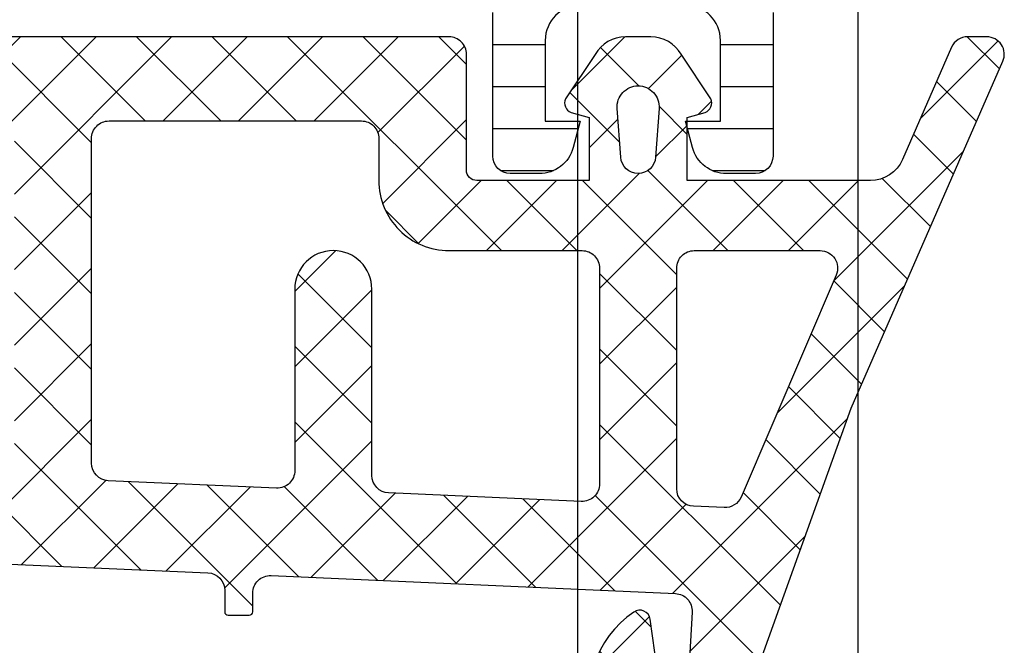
# Model space of a CAD drawing. Header units: millimetres. Extents: x 373037 to 682063, y 76092 to 274210.
# Tile 424 of 552: x 681566 to 681594, y 260798 to 260816. Entities that reach past the tile are written whole.
import ezdxf

# ---------------------------------------------------------------- set-up
doc = ezdxf.new("R2010")
doc.units = ezdxf.units.MM
doc.header["$LTSCALE"] = 100
doc.layers.add('PUDORYS', color=253, linetype='CONTINUOUS')
pattern_1 = [(135, (679960.638258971, 248348.1544064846), (-1.077630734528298, -1.077630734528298), []), (225, (679960.638258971, 248348.1544064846), (1.077630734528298, -1.077630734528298), [])]

msp = doc.modelspace()

# ---------------------------------------------------------------- hatches: boundary and pattern name
at = {"layer": 'PUDORYS', "true_color": 0x939598}
h = msp.add_hatch(dxfattribs=at)
h.set_pattern_fill('LINIE', color=252, scale=1.2, angle=180, style=0)
h.set_pattern_definition([(180, (681592.580932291, 260835.9479546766), (-1.469551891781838e-16, -1.2), [])])
edge = h.paths.add_edge_path()
edge.add_arc((681589.0462359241, 260817.9741822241), 0.299999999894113, 89.99792469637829, 179.9979247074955)
edge.add_line((681588.7462359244, 260817.9741930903), (681588.746207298, 260817.1638617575))
edge.add_arc((681588.2462099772, 260817.1638771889), 0.4999973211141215, 269.9976177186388, 359.99823167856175, ccw=False)
edge.add_line((681588.246189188, 260816.6638798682), (681587.405116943, 260816.6625593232))
edge.add_arc((681587.4051169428, 260816.4625593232), 0.2000000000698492, 90.00000000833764, 180)
edge.add_line((681587.2051169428, 260816.4625593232), (681587.2051169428, 260812.3625593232))
edge.add_arc((681586.7051169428, 260812.3625593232), 0.5, 270.0000000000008, 360, ccw=False)
edge.add_line((681586.7051169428, 260811.8625593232), (681585.8743677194, 260811.8625593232))
edge.add_arc((681585.8743677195, 260812.8625593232), 1, 194.9999999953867, 269.99999999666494, ccw=False)
edge.add_line((681584.9084418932, 260812.6037402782), (681584.7051169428, 260813.3625593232))
edge.add_line((681584.7051169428, 260813.3625593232), (681585.7051169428, 260813.3625593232))
edge.add_line((681585.7051169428, 260813.3625593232), (681585.7051169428, 260815.6625593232))
edge.add_arc((681584.7009904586, 260815.6608500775), 1.004127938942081, 0.09753001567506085, 89.76591227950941)
edge.add_line((681584.7050929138, 260816.6649696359), (681581.7052145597, 260816.6649696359))
edge.add_arc((681581.7092429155, 260815.6608502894), 1.004127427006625, 90.22985967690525, 179.902482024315)
edge.add_line((681580.7051169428, 260815.6625593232), (681580.7051169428, 260813.3625593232))
edge.add_line((681580.7051169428, 260813.3625593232), (681581.7051169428, 260813.3625593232))
edge.add_line((681581.7051169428, 260813.3625593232), (681581.5017919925, 260812.6037402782))
edge.add_arc((681580.5358661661, 260812.8625593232), 1.000000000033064, 270.00000000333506, 345.00000000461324, ccw=False)
edge.add_line((681580.5358661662, 260811.8625593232), (681579.7051169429, 260811.8625593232))
edge.add_arc((681579.7051169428, 260812.3625593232), 0.5, 180, 270, ccw=False)
edge.add_line((681579.2051169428, 260812.3625593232), (681579.2051169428, 260816.4625593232))
edge.add_arc((681579.000943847, 260816.4608307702), 0.2041804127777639, 0.4850610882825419, 88.84413105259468)
edge.add_line((681579.0050626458, 260816.6649696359), (681553.1636958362, 260816.6649925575))
edge.add_arc((681553.1637112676, 260817.1649898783), 0.499997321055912, 179.9976177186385, 269.99823168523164, ccw=False)
edge.add_line((681552.6637139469, 260817.1650106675), (681552.6637425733, 260817.9753420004))
edge.add_arc((681552.3637425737, 260817.9753528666), 0.3000000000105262, 359.997924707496, 449.9979247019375)
edge.add_line((681552.3637534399, 260818.2753528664), (681549.9637550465, 260818.2751078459))
edge.add_arc((681549.963770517, 260818.775103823), 0.4999959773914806, 179.9976222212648, 269.9982271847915, ccw=False)
edge.add_line((681549.46377454, 260818.7751245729), (681549.4639011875, 260822.2516660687))
edge.add_arc((681550.4537141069, 260822.1093195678), 0.9999960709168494, 57.27090860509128, 171.8163166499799, ccw=False)
edge.add_line((681550.9943795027, 260822.9505526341), (681553.2779885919, 260821.6320002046))
edge.add_arc((681553.5280042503, 260822.0650038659), 0.4999999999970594, 239.9979280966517, 269.9978647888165)
edge.add_line((681553.527985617, 260821.5650038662), (681587.8822543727, 260821.5639175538))
edge.add_arc((681587.8822719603, 260822.0639175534), 0.4999999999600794, 269.9979846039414, 299.9979213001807)
edge.add_line((681588.1322562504, 260821.6308957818), (681590.4159608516, 260822.9492827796))
edge.add_arc((681590.9565653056, 260822.108010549), 0.9999960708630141, 8.179532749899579, 122.7249408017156, ccw=False)
edge.add_line((681591.9463885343, 260822.2502853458), (681591.9462618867, 260818.7737438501))
edge.add_arc((681591.4462659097, 260818.7737593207), 0.4999959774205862, 269.99762221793, 359.99822717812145, ccw=False)
edge.add_line((681591.4462451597, 260818.2737633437), (681589.0462467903, 260818.2741822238))
edge = h.paths.add_edge_path(flags=16)
edge.add_line((681564.8551231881, 260818.4644578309), (681564.8551231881, 260819.7644519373))
edge.add_arc((681564.3551268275, 260819.7644555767), 0.499996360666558, 359.9995829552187, 450.0004170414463)
edge.add_line((681564.3551231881, 260820.2644519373), (681555.5051292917, 260820.2644519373))
edge.add_arc((681555.5051256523, 260819.7644555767), 0.499996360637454, 89.99958295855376, 180.0004170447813)
edge.add_line((681555.0051292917, 260819.7644519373), (681555.0051292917, 260818.464457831))
edge.add_arc((681555.5051292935, 260818.4644412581), 0.500000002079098, 179.9981008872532, 269.9999997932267)
edge.add_line((681555.5051292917, 260817.9644412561), (681564.3551231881, 260817.9644412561))
edge.add_arc((681564.3551231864, 260818.4644412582), 0.5000000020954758, 270.0000002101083, 360.0018990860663)
edge = h.paths.add_edge_path(flags=16)
edge.add_arc((681575.055129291, 260818.4644412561), 0.5, 270, 360)
edge.add_line((681575.555129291, 260818.4644412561), (681575.555129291, 260819.7644519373))
edge.add_arc((681575.055129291, 260819.7644519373), 0.5, 0, 90)
edge.add_line((681575.055129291, 260820.2644519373), (681566.3551231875, 260820.2644519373))
edge.add_arc((681566.3551231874, 260819.7644519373), 0.5, 90, 180)
edge.add_line((681565.8551231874, 260819.7644519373), (681565.8551231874, 260818.4644412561))
edge.add_arc((681566.3551231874, 260818.4644412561), 0.5, 180, 270)
edge.add_line((681566.3551231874, 260817.9644412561), (681575.0551292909, 260817.9644412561))
edge = h.paths.add_edge_path(flags=16)
edge.add_arc((681577.0551256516, 260819.7644555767), 0.499996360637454, 89.99958295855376, 180.0004170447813)
edge.add_line((681576.555129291, 260819.7644519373), (681576.555129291, 260818.464457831))
edge.add_arc((681577.0551292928, 260818.4644412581), 0.500000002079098, 179.9981008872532, 269.9999997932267)
edge.add_line((681577.055129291, 260817.9644412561), (681585.9051384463, 260817.9644412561))
edge.add_arc((681585.9051384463, 260818.4644259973), 0.4999847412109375, 270, 360)
edge.add_line((681586.4051231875, 260818.4644259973), (681586.4051231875, 260819.7644366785))
edge.add_arc((681585.9051079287, 260819.7644366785), 0.5000152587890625, 0, 90)
edge.add_line((681585.9051079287, 260820.2644519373), (681577.055129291, 260820.2644519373))
h = msp.add_hatch(dxfattribs=at)
h.set_pattern_fill('ANSI37', color=252, scale=0.48, angle=90, style=0)
h.set_pattern_definition(pattern_1)
edge = h.paths.add_edge_path(flags=16)
edge.add_line((681582.8575962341, 260812.3292867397), (681582.7578522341, 260813.7221407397))
edge.add_arc((681583.3563191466, 260813.7649982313), 0.5999995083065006, 89.99999164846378, 184.0960805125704, ccw=False)
edge.add_arc((681583.3563193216, 260813.7649982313), 0.5999995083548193, -4.096080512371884, 90.00000835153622, ccw=False)
edge.add_line((681583.9547862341, 260813.7221407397), (681583.8550422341, 260812.3292867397))
edge.add_arc((681583.356319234, 260812.3650012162), 0.5000001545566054, 184.096064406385, 355.9039355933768, ccw=False)
edge = h.paths.add_edge_path(flags=16)
edge.add_arc((681584.9563158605, 260809.1649931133), 0.4999996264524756, 89.99995719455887, 180.0000428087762, ccw=False)
edge.add_line((681584.9563162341, 260809.6649927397), (681588.550001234, 260809.6649927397))
edge.add_arc((681588.5500012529, 260809.1649924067), 0.5000003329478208, -23.218026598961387, 90.00000216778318, ccw=False)
edge.add_line((681589.009507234, 260808.9678767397), (681586.293629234, 260802.6367747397))
edge.add_arc((681585.8341238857, 260802.8338906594), 0.4999998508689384, 267.4998893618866, 336.78191820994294, ccw=False)
edge.add_line((681585.812313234, 260802.3343667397), (681584.934506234, 260802.3726927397))
edge.add_arc((681584.9563157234, 260802.8722163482), 0.4999994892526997, 179.9999551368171, 267.5000208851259, ccw=False)
edge.add_line((681584.4563162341, 260802.8722167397), (681584.4563162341, 260809.1649927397))
edge = h.paths.add_edge_path(flags=16)
edge.add_line((681559.402397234, 260803.7568307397), (681555.253727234, 260812.6536837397))
edge.add_arc((681555.706880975, 260812.8649928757), 0.4999998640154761, 89.9999703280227, 205.0000079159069, ccw=False)
edge.add_line((681555.7068812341, 260813.3649927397), (681565.056316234, 260813.3649927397))
edge.add_arc((681565.0563166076, 260812.8649931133), 0.4999996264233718, -4.280877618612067e-05, 90.00004280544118, ccw=False)
edge.add_line((681565.556316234, 260812.8649927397), (681565.556316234, 260803.7410697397))
edge.add_arc((681565.0563161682, 260803.7410699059), 0.5000000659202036, 267.4999727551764, 359.999980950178, ccw=False)
edge.add_line((681565.0345062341, 260803.2415457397), (681559.8337422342, 260803.4686157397))
edge.add_arc((681559.8555519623, 260803.9681411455), 0.5000012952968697, 205.0000919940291, 267.5000025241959, ccw=False)
edge = h.paths.add_edge_path(flags=16)
edge.add_arc((681568.2563158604, 260812.8649931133), 0.4999996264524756, 89.99995719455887, 180.0000428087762, ccw=False)
edge.add_line((681568.256316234, 260813.3649927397), (681575.4563162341, 260813.3649927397))
edge.add_arc((681575.4563166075, 260812.8649931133), 0.4999996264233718, -4.280877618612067e-05, 90.00004280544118, ccw=False)
edge.add_line((681575.9563162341, 260812.8649927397), (681575.9563162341, 260811.6649927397))
edge.add_arc((681577.9563147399, 260811.6649912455), 1.999998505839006, 179.9999571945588, 270.0000428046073)
edge.add_line((681577.9563162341, 260809.6649927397), (681581.7563162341, 260809.6649927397))
edge.add_arc((681581.7563166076, 260809.1649931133), 0.4999996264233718, -4.280877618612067e-05, 90.00004280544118, ccw=False)
edge.add_line((681582.256316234, 260809.1649927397), (681582.256316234, 260803.0119317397))
edge.add_arc((681581.756316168, 260803.011931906), 0.5000000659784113, 267.4999727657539, 359.999980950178, ccw=False)
edge.add_line((681581.7345062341, 260802.5124077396), (681576.2345062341, 260802.7525427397))
edge.add_arc((681576.2563157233, 260803.2520663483), 0.4999994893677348, 179.9999551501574, 267.50002088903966, ccw=False)
edge.add_line((681575.756316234, 260803.2520667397), (681575.756316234, 260808.5649927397))
edge.add_arc((681574.656316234, 260808.5649927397), 1.100000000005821, 0, 180)
edge.add_line((681573.556316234, 260808.5649927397), (681573.556316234, 260803.3917817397))
edge.add_arc((681573.0563161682, 260803.3917819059), 0.5000000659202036, 267.4999727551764, 359.999980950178, ccw=False)
edge.add_line((681573.0345062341, 260802.8922577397), (681568.2345062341, 260803.1018307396))
edge.add_arc((681568.2563157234, 260803.6013543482), 0.4999994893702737, 179.9999551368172, 267.50002088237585, ccw=False)
edge.add_line((681567.756316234, 260803.6013547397), (681567.756316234, 260812.8649927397))
edge = h.paths.add_edge_path()
edge.add_line((681553.043263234, 260811.4785357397), (681557.141112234, 260802.6906697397))
edge.add_ellipse((681559.8600376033, 260803.9585272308), major_axis=(-3.00000296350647, 0), ratio=1, start_angle=25.00003062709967, end_angle=87.49994116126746)
edge.add_line((681559.729176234, 260800.9613797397), (681560.378126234, 260800.9330457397))
edge.add_ellipse((681560.3563167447, 260800.4335221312), major_axis=(-0.4999994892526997, 0), ratio=1, start_angle=179.9999551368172, end_angle=267.5000208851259, ccw=False)
edge.add_line((681560.856316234, 260800.4335217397), (681560.856316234, 260799.4649927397))
edge.add_ellipse((681560.9563161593, 260799.464992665), major_axis=(-0.09999992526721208, 0), ratio=1, start_angle=-4.28221165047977e-05, end_angle=90.00004282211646)
edge.add_line((681560.9563162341, 260799.3649927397), (681561.556316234, 260799.3649927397))
edge.add_ellipse((681561.5563163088, 260799.464992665), major_axis=(-0.09999992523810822, 0), ratio=1, start_angle=89.99995719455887, end_angle=180.0000428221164)
edge.add_line((681561.656316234, 260799.4649927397), (681561.656316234, 260800.3680307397))
edge.add_ellipse((681562.1563162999, 260800.3680305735), major_axis=(-0.5000000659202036, 0), ratio=1, start_angle=267.4999727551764, end_angle=359.99998095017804, ccw=False)
edge.add_line((681562.1781262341, 260800.8675547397), (681571.0784202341, 260800.4737167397))
edge.add_ellipse((681571.0563161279, 260799.9742054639), major_axis=(-0.5000001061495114, 0), ratio=1, start_angle=179.9999170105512, end_angle=267.4662307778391, ccw=False)
edge.add_line((681571.556316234, 260799.9742047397), (681571.556316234, 260799.3649927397))
edge.add_ellipse((681571.6563161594, 260799.364992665), major_axis=(-0.09999992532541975, 0), ratio=1, start_angle=-4.282211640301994e-05, end_angle=90.00004277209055)
edge.add_line((681571.656316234, 260799.2649927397), (681572.256316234, 260799.2649927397))
edge.add_ellipse((681572.2563163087, 260799.364992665), major_axis=(-0.09999992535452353, 0), ratio=1, start_angle=89.99995721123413, end_angle=180.0000428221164)
edge.add_line((681572.356316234, 260799.3649927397), (681572.356316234, 260799.8945547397))
edge.add_ellipse((681572.8563167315, 260799.8945550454), major_axis=(-0.5000004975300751, 0), ratio=1, start_angle=-92.53369799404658, end_angle=3.503136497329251e-05, ccw=False)
edge.add_line((681572.8784202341, 260800.3940667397), (681584.4186452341, 260799.8834107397))
edge.add_ellipse((681584.3968357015, 260799.383886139), major_axis=(-0.5000004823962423, 0), ratio=1, start_angle=176.7829426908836, end_angle=267.50002091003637, ccw=False)
edge.add_line((681584.8960482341, 260799.3558267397), (681584.607485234, 260794.2220837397))
edge.add_ellipse((681584.197067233, 260794.3376391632), major_axis=(-0.4263754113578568, 0), ratio=1, start_angle=20.758972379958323, end_angle=164.2751455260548, ccw=False)
edge.add_line((681583.798372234, 260794.1865157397), (681583.799612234, 260794.4191187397))
edge.add_line((681583.7996122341, 260794.4191187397), (681584.0977502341, 260796.3016977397))
edge.add_line((681584.0977502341, 260796.3016977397), (681583.6973242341, 260799.1509827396))
edge.add_ellipse((681583.4002436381, 260799.109232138), major_axis=(-0.2999999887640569, 0), ratio=1, start_angle=187.9997440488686, end_angle=304.5977463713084)
edge.add_ellipse((681584.9333570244, 260796.8866610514), major_axis=(-3.000047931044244, 0), ratio=1, start_angle=-55.40235871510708, end_angle=18.00842457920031)
edge.add_line((681582.0802782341, 260795.9591757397), (681582.7138542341, 260793.7042847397))
edge.add_ellipse((681583.4890667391, 260793.8652142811), major_axis=(-0.791740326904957, 0), ratio=1, start_angle=11.72768979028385, end_angle=83.20165374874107)
edge.add_line((681583.3953442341, 260793.0790407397), (681584.4535542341, 260793.0778197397))
edge.add_ellipse((681584.3244299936, 260794.2569059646), major_axis=(-1.186135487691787, 0), ratio=1, start_angle=96.24967815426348, end_angle=161.3444235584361)
edge.add_line((681585.4482442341, 260793.8774867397), (681586.5425772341, 260797.1188267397))
edge.add_line((681586.5425772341, 260797.1188267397), (681589.4323552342, 260805.1686217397))
edge.add_line((681589.432355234, 260805.1686217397), (681593.765164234, 260815.0664987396))
edge.add_ellipse((681593.3061552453, 260815.2647688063), major_axis=(-0.5000002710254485, 0), ratio=1, start_angle=156.6379505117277, end_angle=269.9334236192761)
edge.add_line((681593.3067362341, 260815.7647687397), (681592.760035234, 260815.7654037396))
edge.add_ellipse((681592.7594549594, 260815.2654036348), major_axis=(-0.5000004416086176, 0), ratio=1, start_angle=269.9335054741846, end_angle=336.0791754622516)
edge.add_line((681592.302401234, 260815.4681407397), (681590.900645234, 260812.2641377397))
edge.add_ellipse((681589.9845041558, 260812.6649920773), major_axis=(-0.9999993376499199, 0), ratio=1, start_angle=89.99994718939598, end_angle=156.368385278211, ccw=False)
edge.add_line((681589.984503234, 260811.6649927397), (681584.756561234, 260811.6649927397))
edge.add_line((681584.756561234, 260811.6649927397), (681584.7565522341, 260813.4644717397))
edge.add_line((681584.7565522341, 260813.4644717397), (681585.2713532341, 260813.6024137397))
edge.add_ellipse((681585.1565879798, 260813.8795677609), major_axis=(-0.2999756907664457, 0), ratio=1, start_angle=112.4937002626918, end_angle=202.5035666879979)
edge.add_line((681585.4337222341, 260813.9943807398), (681584.5845552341, 260815.2645077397))
edge.add_ellipse((681583.7186910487, 260814.7647869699), major_axis=(-0.9997207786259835, 0), ratio=1, start_angle=209.9907606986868, end_angle=270.0076118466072)
edge.add_line((681583.718558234, 260815.7645077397), (681582.994197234, 260815.7644767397))
edge.add_ellipse((681582.9944052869, 260814.7647389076), major_axis=(-0.9997378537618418, 0), ratio=1, start_angle=270.0119236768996, end_angle=330.0086750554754)
edge.add_line((681582.1285312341, 260815.2644767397), (681581.2793642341, 260813.9943807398))
edge.add_ellipse((681581.5565117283, 260813.8795688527), major_axis=(-0.2999875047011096, 0), ratio=1, start_angle=-22.50240616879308, end_angle=67.5013961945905)
edge.add_line((681581.441718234, 260813.6024137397), (681581.956534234, 260813.4644417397))
edge.add_line((681581.9565342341, 260813.4644417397), (681581.9565422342, 260811.6649927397))
edge.add_line((681581.956542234, 260811.6649927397), (681578.7563152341, 260811.6649927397))
edge.add_ellipse((681578.7563150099, 260811.9649925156), major_axis=(-0.2999997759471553, 0), ratio=1, start_angle=-4.279988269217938e-05, end_angle=90.00004280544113, ccw=False)
edge.add_line((681578.4563152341, 260811.9649927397), (681578.4563152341, 260815.2649887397))
edge.add_ellipse((681577.9563156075, 260815.2649891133), major_axis=(-0.4999996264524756, 0), ratio=1, start_angle=179.9999571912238, end_angle=270.0000428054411)
edge.add_line((681577.9563152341, 260815.7649887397), (681551.0586932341, 260815.7649887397))
edge.add_line((681551.0586932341, 260815.7649887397), (681550.1635752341, 260814.2145967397))
edge.add_ellipse((681550.5965877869, 260813.9645966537), major_axis=(-0.4999999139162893, 0), ratio=1, start_angle=-30.0000170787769, end_angle=89.99993665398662)
edge.add_line((681550.5965872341, 260813.4645967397), (681550.5965872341, 260811.7672257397))
edge.add_line((681550.5965872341, 260811.7672257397), (681552.590109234, 260811.7672257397))
edge.add_ellipse((681552.5901095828, 260811.2672254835), major_axis=(-0.5000002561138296, 0), ratio=1, start_angle=205.0001285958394, end_angle=270.00003995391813, ccw=False)
h = msp.add_hatch(dxfattribs=at)
h.set_pattern_fill('ANSI37', color=252, scale=0.48, angle=90, style=0)
h.set_pattern_definition(pattern_1)
edge = h.paths.add_edge_path(flags=16)
edge.add_line((681582.8575962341, 260812.3292865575), (681582.7578522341, 260813.7221405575))
edge.add_arc((681583.3563191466, 260813.7649980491), 0.5999995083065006, 89.99999164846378, 184.0960805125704, ccw=False)
edge.add_arc((681583.3563193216, 260813.7649980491), 0.5999995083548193, -4.096080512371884, 90.00000835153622, ccw=False)
edge.add_line((681583.9547862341, 260813.7221405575), (681583.8550422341, 260812.3292865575))
edge.add_arc((681583.356319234, 260812.365001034), 0.5000001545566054, 184.096064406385, 355.9039355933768, ccw=False)
edge = h.paths.add_edge_path(flags=16)
edge.add_arc((681584.9563158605, 260809.1649929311), 0.4999996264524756, 89.99995719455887, 180.0000428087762, ccw=False)
edge.add_line((681584.9563162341, 260809.6649925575), (681588.550001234, 260809.6649925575))
edge.add_arc((681588.5500012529, 260809.1649922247), 0.5000003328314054, -23.21802661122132, 90.00000216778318, ccw=False)
edge.add_line((681589.009507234, 260808.9678765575), (681586.293629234, 260802.6367745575))
edge.add_arc((681585.8341238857, 260802.8338904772), 0.4999998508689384, 267.4998893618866, 336.78191820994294, ccw=False)
edge.add_line((681585.812313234, 260802.3343665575), (681584.934506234, 260802.3726925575))
edge.add_arc((681584.9563157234, 260802.8722161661), 0.4999994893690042, 179.9999551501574, 267.5000208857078, ccw=False)
edge.add_line((681584.4563162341, 260802.8722165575), (681584.4563162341, 260809.1649925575))
edge = h.paths.add_edge_path(flags=16)
edge.add_line((681559.402397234, 260803.7568305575), (681555.253727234, 260812.6536835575))
edge.add_arc((681555.706880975, 260812.8649926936), 0.4999998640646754, 89.99997032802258, 205.0000079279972, ccw=False)
edge.add_line((681555.7068812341, 260813.3649925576), (681565.056316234, 260813.3649925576))
edge.add_arc((681565.0563166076, 260812.8649929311), 0.4999996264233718, -4.280877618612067e-05, 90.00004280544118, ccw=False)
edge.add_line((681565.556316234, 260812.8649925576), (681565.556316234, 260803.7410695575))
edge.add_arc((681565.0563161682, 260803.7410697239), 0.5000000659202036, 267.4999727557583, 359.9999809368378, ccw=False)
edge.add_line((681565.0345062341, 260803.2415455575), (681559.8337422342, 260803.4686155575))
edge.add_arc((681559.8555519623, 260803.9681409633), 0.5000012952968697, 205.0000919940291, 267.5000025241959, ccw=False)
edge = h.paths.add_edge_path(flags=16)
edge.add_arc((681568.2563158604, 260812.8649929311), 0.4999996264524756, 89.99995719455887, 180.0000428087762, ccw=False)
edge.add_line((681568.256316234, 260813.3649925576), (681575.4563162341, 260813.3649925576))
edge.add_arc((681575.4563166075, 260812.8649929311), 0.4999996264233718, -4.280877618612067e-05, 90.00004280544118, ccw=False)
edge.add_line((681575.9563162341, 260812.8649925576), (681575.9563162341, 260811.6649925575))
edge.add_arc((681577.9563147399, 260811.6649910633), 1.999998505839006, 179.9999571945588, 270.0000428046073)
edge.add_line((681577.9563162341, 260809.6649925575), (681581.7563162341, 260809.6649925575))
edge.add_arc((681581.7563166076, 260809.1649929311), 0.4999996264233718, -4.280877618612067e-05, 90.00004280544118, ccw=False)
edge.add_line((681582.256316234, 260809.1649925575), (681582.256316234, 260803.0119315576))
edge.add_arc((681581.756316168, 260803.0119317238), 0.5000000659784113, 267.4999727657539, 359.999980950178, ccw=False)
edge.add_line((681581.7345062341, 260802.5124075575), (681576.2345062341, 260802.7525425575))
edge.add_arc((681576.2563157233, 260803.252066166), 0.4999994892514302, 179.9999551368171, 267.50002088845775, ccw=False)
edge.add_line((681575.756316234, 260803.2520665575), (681575.756316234, 260808.5649925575))
edge.add_arc((681574.656316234, 260808.5649925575), 1.100000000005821, 0, 180)
edge.add_line((681573.556316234, 260808.5649925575), (681573.556316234, 260803.3917815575))
edge.add_arc((681573.0563161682, 260803.3917817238), 0.5000000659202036, 267.4999727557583, 359.9999809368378, ccw=False)
edge.add_line((681573.0345062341, 260802.8922575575), (681568.2345062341, 260803.1018305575))
edge.add_arc((681568.2563157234, 260803.6013541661), 0.4999994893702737, 179.9999551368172, 267.50002088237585, ccw=False)
edge.add_line((681567.756316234, 260803.6013545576), (681567.756316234, 260812.8649925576))
edge = h.paths.add_edge_path()
edge.add_line((681553.043263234, 260811.4785355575), (681557.141112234, 260802.6906695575))
edge.add_ellipse((681559.8600376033, 260803.9585270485), major_axis=(-3.00000296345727, 0), ratio=1, start_angle=25.00003062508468, end_angle=87.49994116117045)
edge.add_line((681559.729176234, 260800.9613795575), (681560.378126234, 260800.9330455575))
edge.add_ellipse((681560.3563167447, 260800.4335219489), major_axis=(-0.4999994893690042, 0), ratio=1, start_angle=179.9999551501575, end_angle=267.5000208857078, ccw=False)
edge.add_line((681560.856316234, 260800.4335215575), (681560.856316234, 260799.4649925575))
edge.add_ellipse((681560.9563161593, 260799.4649924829), major_axis=(-0.09999992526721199, 0), ratio=1, start_angle=-4.275541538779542e-05, end_angle=90.0000428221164)
edge.add_line((681560.9563162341, 260799.3649925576), (681561.556316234, 260799.3649925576))
edge.add_ellipse((681561.5563163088, 260799.4649924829), major_axis=(-0.09999992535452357, 0), ratio=1, start_angle=89.99995719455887, end_angle=180.0000427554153)
edge.add_line((681561.656316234, 260799.4649925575), (681561.656316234, 260800.3680305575))
edge.add_ellipse((681562.1563162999, 260800.3680303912), major_axis=(-0.5000000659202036, 0), ratio=1, start_angle=267.4999727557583, end_angle=359.9999809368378, ccw=False)
edge.add_line((681562.1781262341, 260800.8675545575), (681571.0784202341, 260800.4737165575))
edge.add_ellipse((681571.0563161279, 260799.9742052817), major_axis=(-0.5000001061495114, 0), ratio=1, start_angle=179.9999170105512, end_angle=267.4662307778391, ccw=False)
edge.add_line((681571.556316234, 260799.9742045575), (681571.556316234, 260799.3649925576))
edge.add_ellipse((681571.6563161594, 260799.3649924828), major_axis=(-0.09999992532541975, 0), ratio=1, start_angle=-4.282211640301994e-05, end_angle=90.00004277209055)
edge.add_line((681571.656316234, 260799.2649925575), (681572.256316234, 260799.2649925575))
edge.add_ellipse((681572.2563163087, 260799.3649924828), major_axis=(-0.09999992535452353, 0), ratio=1, start_angle=89.99995721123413, end_angle=180.0000428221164)
edge.add_line((681572.356316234, 260799.3649925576), (681572.356316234, 260799.8945545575))
edge.add_ellipse((681572.8563167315, 260799.8945548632), major_axis=(-0.5000004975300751, 0), ratio=1, start_angle=-92.53369799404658, end_angle=3.503136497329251e-05, ccw=False)
edge.add_line((681572.8784202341, 260800.3940665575), (681584.4186452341, 260799.8834105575))
edge.add_ellipse((681584.3968357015, 260799.3838859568), major_axis=(-0.5000004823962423, 0), ratio=1, start_angle=176.7829426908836, end_angle=267.50002091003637, ccw=False)
edge.add_line((681584.8960482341, 260799.3558265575), (681584.607485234, 260794.2220835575))
edge.add_ellipse((681584.197067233, 260794.3376389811), major_axis=(-0.4263754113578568, 0), ratio=1, start_angle=20.758972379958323, end_angle=164.2751455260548, ccw=False)
edge.add_line((681583.798372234, 260794.1865155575), (681583.799612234, 260794.4191185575))
edge.add_line((681583.7996122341, 260794.4191185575), (681584.0977502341, 260796.3016975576))
edge.add_line((681584.0977502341, 260796.3016975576), (681583.6973242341, 260799.1509825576))
edge.add_ellipse((681583.4002436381, 260799.109231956), major_axis=(-0.2999999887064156, 0), ratio=1, start_angle=187.9997440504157, end_angle=304.5977463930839)
edge.add_ellipse((681584.9333570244, 260796.8866608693), major_axis=(-3.000047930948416, 0), ratio=1, start_angle=-55.40235871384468, end_angle=18.00842458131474)
edge.add_line((681582.0802782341, 260795.9591755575), (681582.7138542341, 260793.7042845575))
edge.add_ellipse((681583.4890667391, 260793.8652140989), major_axis=(-0.791740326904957, 0), ratio=1, start_angle=11.72768979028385, end_angle=83.20165374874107)
edge.add_line((681583.3953442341, 260793.0790405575), (681584.4535542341, 260793.0778195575))
edge.add_ellipse((681584.3244299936, 260794.2569057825), major_axis=(-1.186135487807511, 0), ratio=1, start_angle=96.2496781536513, end_angle=161.3444235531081)
edge.add_line((681585.4482442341, 260793.8774865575), (681586.5425772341, 260797.1188265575))
edge.add_line((681586.5425772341, 260797.1188265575), (681589.4323552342, 260805.1686215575))
edge.add_line((681589.432355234, 260805.1686215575), (681593.765164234, 260815.0664985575))
edge.add_ellipse((681593.3061552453, 260815.2647686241), major_axis=(-0.5000002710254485, 0), ratio=1, start_angle=156.6379505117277, end_angle=269.9334236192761)
edge.add_line((681593.3067362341, 260815.7647685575), (681592.760035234, 260815.7654035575))
edge.add_ellipse((681592.7594549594, 260815.2654034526), major_axis=(-0.5000004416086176, 0), ratio=1, start_angle=269.9335054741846, end_angle=336.0791754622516)
edge.add_line((681592.302401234, 260815.4681405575), (681590.900645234, 260812.2641375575))
edge.add_ellipse((681589.9845041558, 260812.6649918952), major_axis=(-0.9999993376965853, 0), ratio=1, start_angle=89.99994718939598, end_angle=156.3683852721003, ccw=False)
edge.add_line((681589.984503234, 260811.6649925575), (681584.756561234, 260811.6649925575))
edge.add_line((681584.756561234, 260811.6649925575), (681584.7565522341, 260813.4644715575))
edge.add_line((681584.7565522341, 260813.4644715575), (681585.2713532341, 260813.6024135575))
edge.add_ellipse((681585.1565879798, 260813.8795675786), major_axis=(-0.2999756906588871, 0), ratio=1, start_angle=112.4937002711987, end_angle=202.5035667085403)
edge.add_line((681585.4337222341, 260813.9943805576), (681584.5845552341, 260815.2645075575))
edge.add_ellipse((681583.7186910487, 260814.7647867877), major_axis=(-0.9997207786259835, 0), ratio=1, start_angle=209.9907606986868, end_angle=270.0076118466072)
edge.add_line((681583.718558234, 260815.7645075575), (681582.994197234, 260815.7644765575))
edge.add_ellipse((681582.9944052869, 260814.7647387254), major_axis=(-0.9997378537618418, 0), ratio=1, start_angle=270.0119236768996, end_angle=330.0086750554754)
edge.add_line((681582.1285312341, 260815.2644765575), (681581.2793642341, 260813.9943805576))
edge.add_ellipse((681581.5565117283, 260813.8795686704), major_axis=(-0.2999875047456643, 0), ratio=1, start_angle=-22.50240618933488, end_angle=67.50139618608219)
edge.add_line((681581.441718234, 260813.6024135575), (681581.956534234, 260813.4644415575))
edge.add_line((681581.9565342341, 260813.4644415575), (681581.9565422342, 260811.6649925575))
edge.add_line((681581.956542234, 260811.6649925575), (681578.7563152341, 260811.6649925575))
edge.add_ellipse((681578.7563150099, 260811.9649923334), major_axis=(-0.2999997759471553, 0), ratio=1, start_angle=-4.279988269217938e-05, end_angle=90.00004280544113, ccw=False)
edge.add_line((681578.4563152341, 260811.9649925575), (681578.4563152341, 260815.2649885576))
edge.add_ellipse((681577.9563156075, 260815.2649889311), major_axis=(-0.4999996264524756, 0), ratio=1, start_angle=179.9999571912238, end_angle=270.0000428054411)
edge.add_line((681577.9563152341, 260815.7649885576), (681551.0586932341, 260815.7649885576))
edge.add_line((681551.0586932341, 260815.7649885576), (681550.1635752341, 260814.2145965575))
edge.add_ellipse((681550.5965877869, 260813.9645964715), major_axis=(-0.4999999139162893, 0), ratio=1, start_angle=-30.0000170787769, end_angle=89.99993665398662)
edge.add_line((681550.5965872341, 260813.4645965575), (681550.5965872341, 260811.7672255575))
edge.add_line((681550.5965872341, 260811.7672255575), (681552.590109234, 260811.7672255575))
edge.add_ellipse((681552.5901095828, 260811.2672253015), major_axis=(-0.5000002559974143, 0), ratio=1, start_angle=205.000128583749, end_angle=270.00003995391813, ccw=False)

# ---------------------------------------------------------------- linework, layer by layer
at = {"layer": 'PUDORYS', "color": 252, "ltscale": 15, "true_color": 0x939598}
for points in [[(655063.636877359, 249619.1544343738), (681589.639597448, 249619.1544343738), (681589.639597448, 273245.1544306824), (655063.636877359, 273245.1544306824)], [(681581.6396141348, 273237.1544306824), (655071.6368773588, 273237.1544306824), (655071.6368773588, 249627.1544343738), (681581.6396141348, 249627.1544343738)]]:
    msp.add_lwpolyline(points, close=True, dxfattribs=at)
at = {"layer": 'PUDORYS', "color": 252, "true_color": 0x939598}
for points in [[(681581.7052145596, 260816.6649696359, 0.4125410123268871), (681580.7051169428, 260815.6625593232), (681580.7051169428, 260813.3625593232), (681581.7051169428, 260813.3625593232), (681581.5017919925, 260812.6037402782, -0.3394542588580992), (681580.5358661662, 260811.8625593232), (681579.7051169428, 260811.8625593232, -0.414213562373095), (681579.2051169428, 260812.3625593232), (681579.2051169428, 260816.4625593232, 0.4058498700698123)], [(681587.2051169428, 260816.4625593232), (681587.2051169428, 260812.3625593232, -0.414213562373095), (681586.7051169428, 260811.8625593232), (681585.8743677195, 260811.8625593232, -0.3394542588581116), (681584.9084418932, 260812.6037402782), (681584.7051169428, 260813.3625593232), (681585.7051169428, 260813.3625593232), (681585.7051169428, 260815.6625593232, 0.4125193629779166), (681584.7050929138, 260816.6649696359)]]:
    msp.add_lwpolyline(points, format="xyb", dxfattribs=at)
at = {"layer": 'PUDORYS', "color": 252, "true_color": 0x939598, "extrusion": (0, 0, -1)}
for points in [[(-681586.5425772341, 260797.1188267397), (-681589.432355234, 260805.1686217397), (-681593.765164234, 260815.0664987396), (-681593.765164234, 260815.0664987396, -0.538982), (-681593.3067362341, 260815.7647687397), (-681592.760035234, 260815.7654037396), (-681592.760035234, 260815.7654037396, -0.296905), (-681592.302401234, 260815.4681407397), (-681590.900645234, 260812.2641377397), (-681590.900645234, 260812.2641377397, 0.297963), (-681589.984503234, 260811.6649927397), (-681584.756561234, 260811.6649927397), (-681584.7565522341, 260813.4644717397), (-681585.2713532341, 260813.6024137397), (-681585.2713532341, 260813.6024137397, -0.414264), (-681585.4337222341, 260813.9943807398), (-681584.5845552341, 260815.2645077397), (-681584.5845552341, 260815.2645077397, -0.268028), (-681583.718558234, 260815.7645077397), (-681582.994197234, 260815.7644767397), (-681582.994197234, 260815.7644767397, -0.267934), (-681582.1285312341, 260815.2644767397), (-681581.2793642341, 260813.9943807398), (-681581.2793642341, 260813.9943807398, -0.414233), (-681581.441718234, 260813.6024137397), (-681581.9565342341, 260813.4644417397), (-681581.956542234, 260811.6649927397), (-681578.7563152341, 260811.6649927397), (-681578.7563152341, 260811.6649927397, 0.414214), (-681578.4563152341, 260811.9649927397), (-681578.4563152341, 260815.2649887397), (-681578.4563152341, 260815.2649887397, -0.414214), (-681577.9563152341, 260815.7649887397), (-681551.0586932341, 260815.7649887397)], [(-681586.5425772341, 260797.1188265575), (-681589.432355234, 260805.1686215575), (-681593.765164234, 260815.0664985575), (-681593.765164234, 260815.0664985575, -0.538982), (-681593.3067362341, 260815.7647685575), (-681592.760035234, 260815.7654035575), (-681592.760035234, 260815.7654035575, -0.296905), (-681592.302401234, 260815.4681405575), (-681590.900645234, 260812.2641375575), (-681590.900645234, 260812.2641375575, 0.297963), (-681589.984503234, 260811.6649925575), (-681584.756561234, 260811.6649925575), (-681584.7565522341, 260813.4644715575), (-681585.2713532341, 260813.6024135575), (-681585.2713532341, 260813.6024135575, -0.414264), (-681585.4337222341, 260813.9943805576), (-681584.5845552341, 260815.2645075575), (-681584.5845552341, 260815.2645075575, -0.268028), (-681583.718558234, 260815.7645075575), (-681582.994197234, 260815.7644765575), (-681582.994197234, 260815.7644765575, -0.267934), (-681582.1285312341, 260815.2644765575), (-681581.2793642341, 260813.9943805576), (-681581.2793642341, 260813.9943805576, -0.414233), (-681581.441718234, 260813.6024135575), (-681581.9565342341, 260813.4644415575), (-681581.956542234, 260811.6649925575), (-681578.7563152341, 260811.6649925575), (-681578.7563152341, 260811.6649925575, 0.414214), (-681578.4563152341, 260811.9649925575), (-681578.4563152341, 260815.2649885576), (-681578.4563152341, 260815.2649885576, -0.414214), (-681577.9563152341, 260815.7649885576), (-681551.0586932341, 260815.7649885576)], [(-681562.1781262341, 260800.8675547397), (-681571.078420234, 260800.4737167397), (-681571.078420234, 260800.4737167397, 0.40132), (-681571.556316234, 260799.9742047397), (-681571.556316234, 260799.3649927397), (-681571.556316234, 260799.3649927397, -0.414214), (-681571.656316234, 260799.2649927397), (-681572.256316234, 260799.2649927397), (-681572.256316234, 260799.2649927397, -0.414214), (-681572.356316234, 260799.3649927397), (-681572.356316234, 260799.8945547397), (-681572.356316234, 260799.8945547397, 0.427226), (-681572.8784202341, 260800.3940667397), (-681584.4186452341, 260799.8834107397), (-681584.4186452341, 260799.8834107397, 0.417884), (-681584.8960482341, 260799.3558267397), (-681584.607485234, 260794.2220837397)], [(-681562.1781262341, 260800.8675545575), (-681571.078420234, 260800.4737165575), (-681571.078420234, 260800.4737165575, 0.40132), (-681571.556316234, 260799.9742045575), (-681571.556316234, 260799.3649925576), (-681571.556316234, 260799.3649925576, -0.414214), (-681571.656316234, 260799.2649925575), (-681572.256316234, 260799.2649925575), (-681572.256316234, 260799.2649925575, -0.414214), (-681572.356316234, 260799.3649925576), (-681572.356316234, 260799.8945545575), (-681572.356316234, 260799.8945545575, 0.427226), (-681572.8784202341, 260800.3940665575), (-681584.4186452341, 260799.8834105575), (-681584.4186452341, 260799.8834105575, 0.417884), (-681584.8960482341, 260799.3558265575), (-681584.607485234, 260794.2220835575)], [(-681584.0977502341, 260796.3016977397), (-681583.6973242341, 260799.1509827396), (-681583.6973242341, 260799.1509827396, -0.557725), (-681583.229900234, 260799.3561797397, -0.331739), (-681582.0802782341, 260795.9591757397)], [(-681584.0977502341, 260796.3016975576), (-681583.6973242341, 260799.1509825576), (-681583.6973242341, 260799.1509825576, -0.557725), (-681583.229900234, 260799.3561795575, -0.331739), (-681582.0802782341, 260795.9591755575)]]:
    msp.add_lwpolyline(points, format="xyb", dxfattribs=at)
at = {"layer": 'PUDORYS', "color": 252, "true_color": 0x939598}
for points in [[(681582.8575962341, 260812.3292867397), (681582.7578522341, 260813.7221407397), (681582.7578522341, 260813.7221407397, -0.435311), (681583.356319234, 260814.3649977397, -0.435311), (681583.9547862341, 260813.7221407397), (681583.8550422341, 260812.3292867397), (681583.8550422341, 260812.3292867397, -0.930949), (681582.8575962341, 260812.3292867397)], [(681582.8575962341, 260812.3292865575), (681582.7578522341, 260813.7221405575), (681582.7578522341, 260813.7221405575, -0.435311), (681583.356319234, 260814.3649975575, -0.435311), (681583.9547862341, 260813.7221405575), (681583.8550422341, 260812.3292865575), (681583.8550422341, 260812.3292865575, -0.930949), (681582.8575962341, 260812.3292865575)], [(681567.756316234, 260812.8649927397, -0.414214), (681568.256316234, 260813.3649927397), (681575.4563162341, 260813.3649927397), (681575.4563162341, 260813.3649927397, -0.414214), (681575.9563162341, 260812.8649927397), (681575.9563162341, 260811.6649927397), (681575.9563162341, 260811.6649927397, 0.414214), (681577.9563162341, 260809.6649927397), (681581.756316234, 260809.6649927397), (681581.756316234, 260809.6649927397, -0.414214), (681582.256316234, 260809.1649927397), (681582.256316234, 260803.0119317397), (681582.256316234, 260803.0119317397, -0.427052), (681581.7345062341, 260802.5124077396), (681576.2345062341, 260802.7525427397), (681576.2345062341, 260802.7525427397, -0.401491), (681575.756316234, 260803.2520667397), (681575.756316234, 260808.5649927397), (681575.756316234, 260808.5649927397, 1), (681573.556316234, 260808.5649927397), (681573.556316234, 260803.3917817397), (681573.556316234, 260803.3917817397, -0.427052), (681573.0345062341, 260802.8922577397), (681568.2345062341, 260803.1018307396), (681568.2345062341, 260803.1018307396, -0.401491), (681567.756316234, 260803.6013547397), (681567.756316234, 260812.8649927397)], [(681567.756316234, 260812.8649925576, -0.414214), (681568.256316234, 260813.3649925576), (681575.4563162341, 260813.3649925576), (681575.4563162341, 260813.3649925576, -0.414214), (681575.9563162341, 260812.8649925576), (681575.9563162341, 260811.6649925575), (681575.9563162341, 260811.6649925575, 0.414214), (681577.9563162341, 260809.6649925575), (681581.756316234, 260809.6649925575), (681581.756316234, 260809.6649925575, -0.414214), (681582.256316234, 260809.1649925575), (681582.256316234, 260803.0119315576), (681582.256316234, 260803.0119315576, -0.427052), (681581.7345062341, 260802.5124075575), (681576.2345062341, 260802.7525425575), (681576.2345062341, 260802.7525425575, -0.401491), (681575.756316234, 260803.2520665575), (681575.756316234, 260808.5649925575), (681575.756316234, 260808.5649925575, 1), (681573.556316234, 260808.5649925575), (681573.556316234, 260803.3917815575), (681573.556316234, 260803.3917815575, -0.427052), (681573.0345062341, 260802.8922575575), (681568.2345062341, 260803.1018305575), (681568.2345062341, 260803.1018305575, -0.401491), (681567.756316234, 260803.6013545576), (681567.756316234, 260812.8649925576)], [(681584.4563162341, 260809.1649927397, -0.414214), (681584.9563162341, 260809.6649927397), (681588.550001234, 260809.6649927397), (681588.550001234, 260809.6649927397, -0.538546), (681589.009507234, 260808.9678767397), (681586.2936292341, 260802.6367747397), (681586.2936292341, 260802.6367747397, -0.311858), (681585.812313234, 260802.3343667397), (681584.934506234, 260802.3726927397), (681584.934506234, 260802.3726927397, -0.401491), (681584.4563162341, 260802.8722167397), (681584.4563162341, 260809.1649927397)], [(681584.4563162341, 260809.1649925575, -0.414214), (681584.9563162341, 260809.6649925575), (681588.550001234, 260809.6649925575), (681588.550001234, 260809.6649925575, -0.538546), (681589.009507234, 260808.9678765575), (681586.2936292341, 260802.6367745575), (681586.2936292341, 260802.6367745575, -0.311858), (681585.812313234, 260802.3343665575), (681584.934506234, 260802.3726925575), (681584.934506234, 260802.3726925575, -0.401491), (681584.4563162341, 260802.8722165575), (681584.4563162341, 260809.1649925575)]]:
    msp.add_lwpolyline(points, format="xyb", close=True, dxfattribs=at)

doc.saveas('drawing.dxf')
